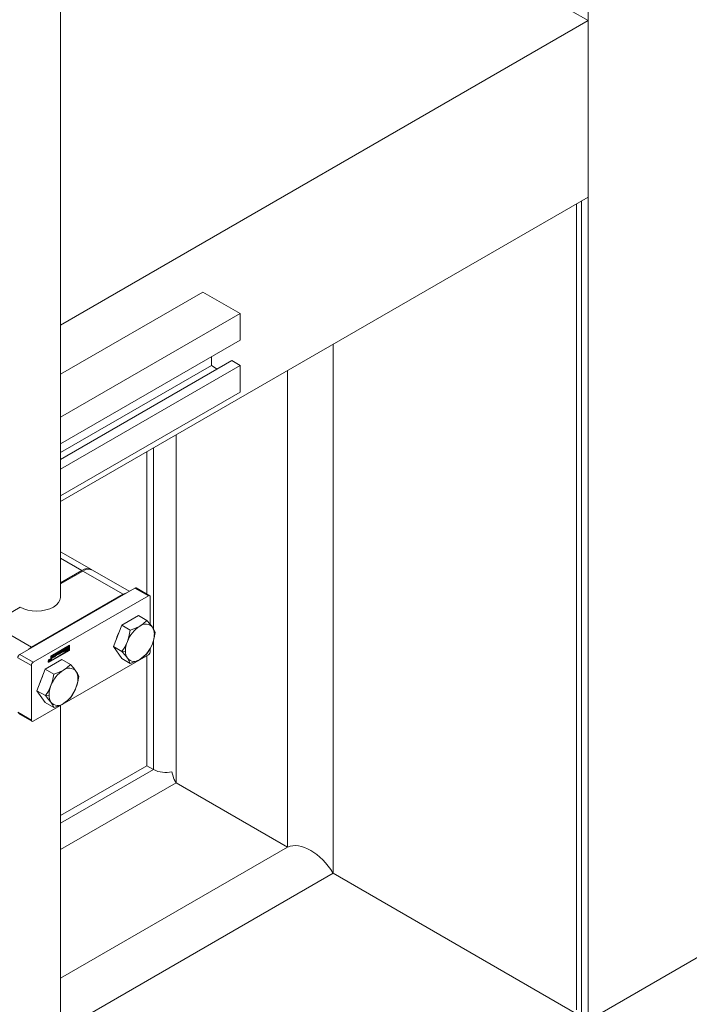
# Model space of a CAD drawing. Header units: millimetres. Extents: x 525 to 29324, y 175 to 20618.
# Tile 519 of 588: x 26038 to 26317, y 13502 to 13912. Entities that reach past the tile are written whole.
import ezdxf

# ---------------------------------------------------------------- set-up
doc = ezdxf.new("R2010")
doc.units = ezdxf.units.MM
doc.linetypes.add('SLD-Continua', pattern=[0])

msp = doc.modelspace()

# ---------------------------------------------------------------- linework, layer by layer
at = {"color": 7, "linetype": 'SLD-Continua', "lineweight": 18, "ltscale": 35}
for p, q in [((26274.8, 13495.56), (26274.8, 14267.29)), ((26274.8, 13495.56), (26274.8, 14267.29)), ((26274.8, 13495.56), (26274.8, 14267.29)), ((26274.8, 13495.56), (26274.8, 14267.29)), ((26274.8, 13495.56), (26274.8, 14267.29)), ((26274.8, 13495.56), (26274.8, 14267.29)), ((26274.8, 13495.56), (26274.8, 14267.29)), ((26274.8, 13495.56), (26274.8, 14267.29)), ((26054.99, 13671.87), (26054.99, 14181.4)), ((26054.99, 13368.7), (27410.26, 14150.89)), ((26054.99, 13368.7), (27410.26, 14150.89)), ((26054.99, 13368.7), (27410.26, 14150.89)), ((26054.99, 13368.7), (27410.26, 14150.89)), ((26054.99, 13368.7), (27410.26, 14150.89)), ((26054.99, 13368.7), (27410.26, 14150.89)), ((26054.99, 13368.7), (27410.26, 14150.89)), ((26054.99, 13368.7), (27410.26, 14150.89)), ((26274.8, 13912.05), (26267.44, 13916.29)), ((26274.8, 13912.05), (26267.44, 13916.29)), ((26274.8, 13912.05), (26267.44, 13916.29)), ((26274.8, 13912.05), (26267.44, 13916.29)), ((26274.8, 13912.05), (26267.44, 13916.29)), ((26274.8, 13912.05), (26267.44, 13916.29)), ((26274.8, 13912.05), (26267.44, 13916.29)), ((26274.8, 13912.05), (26267.44, 13916.29)), ((26274.8, 13912.05), (26054.99, 13785.19)), ((26274.8, 13912.05), (26054.99, 13785.19)), ((26274.8, 13912.05), (26054.99, 13785.19)), ((26274.8, 13912.05), (26054.99, 13785.19)), ((26274.8, 13912.05), (26054.99, 13785.19)), ((26274.8, 13912.05), (26054.99, 13785.19)), ((26274.8, 13912.05), (26054.99, 13785.19)), ((26274.8, 13912.05), (26054.99, 13785.19)), ((26274.8, 13838.55), (26274.8, 13912.05)), ((26274.8, 13838.55), (26274.8, 13912.05)), ((26274.8, 13838.55), (26274.8, 13912.05)), ((26274.8, 13838.55), (26274.8, 13912.05)), ((26274.8, 13838.55), (26274.8, 13912.05)), ((26274.8, 13838.55), (26274.8, 13912.05)), ((26274.8, 13838.55), (26274.8, 13912.05)), ((26274.8, 13838.55), (26274.8, 13912.05)), ((26274.8, 13838.55), (26054.99, 13711.69)), ((26274.8, 13838.55), (26054.99, 13711.69)), ((26274.8, 13838.55), (26054.99, 13711.69)), ((26274.8, 13838.55), (26054.99, 13711.69)), ((26274.8, 13838.55), (26054.99, 13711.69)), ((26274.8, 13838.55), (26054.99, 13711.69)), ((26274.8, 13838.55), (26054.99, 13711.69)), ((26274.8, 13838.55), (26054.99, 13711.69)), ((26269.96, 13835.76), (26269.96, 13500.03)), ((26269.96, 13835.76), (26269.96, 13500.03)), ((26269.96, 13835.76), (26269.96, 13500.03)), ((26269.96, 13835.76), (26269.96, 13500.03)), ((26269.96, 13835.76), (26269.96, 13500.03)), ((26269.96, 13835.76), (26269.96, 13500.03)), ((26269.96, 13835.76), (26269.96, 13500.03)), ((26269.96, 13835.76), (26269.96, 13500.03)), ((26272.01, 13497.17), (26272.01, 13836.95)), ((26272.01, 13497.17), (26272.01, 13836.95)), ((26272.01, 13497.17), (26272.01, 13836.95)), ((26272.01, 13497.17), (26272.01, 13836.95)), ((26272.01, 13497.17), (26272.01, 13836.95)), ((26272.01, 13497.17), (26272.01, 13836.95)), ((26272.01, 13497.17), (26272.01, 13836.95)), ((26272.01, 13497.17), (26272.01, 13836.95)), ((26114.28, 13798.99), (26054.99, 13764.77)), ((26114.28, 13798.99), (26129.84, 13790.02)), ((26129.84, 13790.02), (26054.99, 13746.82)), ((26129.84, 13778.99), (26129.84, 13790.02)), ((26129.84, 13778.99), (26054.99, 13735.79)), ((26168.54, 13556.86), (26168.54, 13777.22)), ((26168.54, 13556.86), (26168.54, 13777.22)), ((26168.54, 13556.86), (26168.54, 13777.22)), ((26168.54, 13556.86), (26168.54, 13777.22)), ((26168.54, 13556.86), (26168.54, 13777.22)), ((26168.54, 13556.86), (26168.54, 13777.22)), ((26168.54, 13556.86), (26168.54, 13777.22)), ((26168.54, 13556.86), (26168.54, 13777.22)), ((26126.3, 13770.42), (26054.99, 13729.26)), ((26117.82, 13772.05), (26117.82, 13768.37)), ((26126.3, 13770.42), (26129.84, 13768.37)), ((26117.82, 13768.37), (26054.99, 13732.11)), ((26129.84, 13768.37), (26054.99, 13725.17)), ((26117.82, 13768.37), (26120.29, 13766.94)), ((26129.84, 13757.35), (26129.84, 13768.37)), ((26149.56, 13567.81), (26149.56, 13766.27)), ((26149.56, 13567.81), (26149.56, 13766.27)), ((26149.56, 13567.81), (26149.56, 13766.27)), ((26149.56, 13567.81), (26149.56, 13766.27)), ((26149.56, 13567.81), (26149.56, 13766.27)), ((26149.56, 13567.81), (26149.56, 13766.27)), ((26149.56, 13567.81), (26149.56, 13766.27)), ((26149.56, 13567.81), (26149.56, 13766.27)), ((26129.84, 13757.35), (26054.99, 13714.15)), ((26103.22, 13594.58), (26103.22, 13739.53)), ((26103.22, 13594.58), (26103.22, 13739.53)), ((26103.22, 13594.58), (26103.22, 13739.53)), ((26103.22, 13594.58), (26103.22, 13739.53)), ((26103.22, 13594.58), (26103.22, 13739.53)), ((26103.22, 13594.58), (26103.22, 13739.53)), ((26103.22, 13594.58), (26103.22, 13739.53)), ((26103.22, 13594.58), (26103.22, 13739.53)), ((26090.95, 13673.18), (26090.95, 13732.45)), ((26090.95, 13673.18), (26090.95, 13732.45)), ((26090.95, 13673.18), (26090.95, 13732.45)), ((26090.95, 13673.18), (26090.95, 13732.45)), ((26090.95, 13673.18), (26090.95, 13732.45)), ((26090.95, 13673.18), (26090.95, 13732.45)), ((26090.95, 13673.18), (26090.95, 13732.45)), ((26090.95, 13673.18), (26090.95, 13732.45)), ((26093.73, 13658.65), (26093.73, 13734.05)), ((26093.73, 13658.65), (26093.73, 13734.05)), ((26093.73, 13658.65), (26093.73, 13734.05)), ((26093.73, 13658.65), (26093.73, 13734.05)), ((26093.73, 13658.65), (26093.73, 13734.05)), ((26093.73, 13658.65), (26093.73, 13734.05)), ((26093.73, 13658.65), (26093.73, 13734.05)), ((26093.73, 13658.65), (26093.73, 13734.05)), ((26067.87, 13683.4), (26054.99, 13690.84)), ((26054.99, 13688.13), (26063.87, 13683.01)), ((26054.99, 13677.88), (26063.87, 13683.01)), ((26083.57, 13674.34), (26068.29, 13683.16)), ((26064.29, 13682.76), (26054.99, 13677.39)), ((26081.05, 13673.09), (26064.29, 13682.76)), ((26085.93, 13675.7), (26037.99, 13648.03)), ((26091.58, 13672.44), (26085.93, 13675.7)), ((26092.13, 13672.49), (26086.48, 13675.76)), ((26081.05, 13673.09), (26042.87, 13651.05)), ((26091.58, 13672.44), (26043.64, 13644.77)), ((26092.36, 13671.99), (26092.36, 13660.56)), ((26038.13, 13667.67), (26026.11, 13660.73)), ((26087.42, 13664.24), (26080.48, 13660.23)), ((26087.42, 13664.24), (26090.98, 13662.18)), ((26042.87, 13651.05), (26026.11, 13660.73)), ((26080.48, 13660.23), (26077.01, 13651.29)), ((26080.48, 13660.23), (26084.04, 13658.17)), ((26094.45, 13657.24), (26094.06, 13656.39)), ((26051, 13647.38), (26058.77, 13651.87)), ((26056.66, 13650.61), (26051.03, 13647.36)), ((26056.8, 13650.53), (26051.17, 13647.28)), ((26056.32, 13650.11), (26055.94, 13649.89)), ((26056.05, 13650.01), (26056.49, 13650.26)), ((26056.32, 13650.11), (26056.46, 13650.02)), ((26056.35, 13650.12), (26056.49, 13650.04)), ((26056.38, 13650.12), (26056.52, 13650.04)), ((26056.53, 13650.04), (26056.39, 13650.12)), ((26056.58, 13650.2), (26056.41, 13650.1)), ((26056.72, 13650.12), (26056.54, 13650.01)), ((26056.58, 13650.21), (26056.72, 13650.13)), ((26056.58, 13650.2), (26056.72, 13650.12)), ((26056.8, 13650.53), (26056.66, 13650.61)), ((26056.8, 13648.79), (26056.8, 13650.53)), ((26058.46, 13651.65), (26056.83, 13650.71)), ((26056.83, 13650.71), (26056.83, 13649.94)), ((26056.83, 13650.71), (26056.97, 13650.63)), ((26058.6, 13651.57), (26056.97, 13650.63)), ((26056.97, 13650.63), (26056.97, 13649.86)), ((26056.97, 13649.86), (26057.5, 13650.16)), ((26057.15, 13650.53), (26058.6, 13651.36)), ((26057.15, 13650.16), (26057.15, 13650.53)), ((26057.25, 13650.38), (26057.15, 13650.33)), ((26057.39, 13650.3), (26057.15, 13650.16)), ((26057.25, 13650.38), (26057.39, 13650.3)), ((26057.92, 13650.62), (26057.93, 13650.58)), ((26058.46, 13650.68), (26057.93, 13650.37)), ((26057.93, 13650.58), (26058.07, 13650.49)), ((26057.93, 13650.37), (26058.07, 13650.29)), ((26058.12, 13650.81), (26057.98, 13650.89)), ((26058.46, 13651.08), (26058.06, 13650.85)), ((26058.07, 13650.49), (26058.6, 13650.8)), ((26058.6, 13650.6), (26058.07, 13650.29)), ((26058.6, 13651), (26058.18, 13650.76)), ((26058.18, 13650.15), (26058.42, 13650.29)), ((26058.28, 13650.21), (26058.28, 13650.01)), ((26058.42, 13650.29), (26058.42, 13649.93)), ((26058.46, 13651.65), (26058.6, 13651.57)), ((26058.46, 13651.08), (26058.6, 13651)), ((26058.46, 13650.68), (26058.6, 13650.6)), ((26058.6, 13651.36), (26058.6, 13651.57)), ((26058.6, 13650.8), (26058.6, 13651)), ((26058.6, 13649.83), (26058.6, 13650.6)), ((26058.63, 13651.79), (26058.63, 13649.81)), ((26058.77, 13651.87), (26058.77, 13649.73)), ((26077.01, 13651.29), (26080.57, 13649.23)), ((26077.01, 13651.29), (26080.48, 13646.35)), ((26092.36, 13650.54), (26092.36, 13649.29)), ((26093.73, 13600.06), (26093.73, 13654.01)), ((26093.73, 13600.06), (26093.73, 13654.01)), ((26093.73, 13600.06), (26093.73, 13654.01)), ((26093.73, 13600.06), (26093.73, 13654.01)), ((26093.73, 13600.06), (26093.73, 13654.01)), ((26093.73, 13600.06), (26093.73, 13654.01)), ((26093.73, 13600.06), (26093.73, 13654.01)), ((26093.73, 13600.06), (26093.73, 13654.01)), ((26042.87, 13643.42), (26037.21, 13646.69)), ((26043.64, 13644.77), (26037.99, 13648.03)), ((26091.58, 13647.94), (26043.64, 13620.27)), ((26051, 13645.4), (26058.63, 13649.81)), ((26058.77, 13649.73), (26051, 13645.24)), ((26051, 13645.24), (26051, 13647.38)), ((26051.03, 13647.36), (26051.03, 13645.62)), ((26051.03, 13647.36), (26051.17, 13647.28)), ((26051.17, 13645.54), (26056.8, 13648.79)), ((26051.17, 13647.28), (26051.17, 13645.54)), ((26051.95, 13646.93), (26051.29, 13646.55)), ((26051.29, 13646.59), (26051.85, 13646.92)), ((26052.09, 13646.85), (26051.29, 13646.39)), ((26051.29, 13646.39), (26051.29, 13646.59)), ((26051.32, 13646.96), (26051.85, 13647.27)), ((26051.71, 13647.15), (26051.32, 13646.92)), ((26051.85, 13647.06), (26051.32, 13646.75)), ((26051.32, 13646.75), (26051.32, 13646.96)), ((26051.71, 13647.15), (26051.85, 13647.06)), ((26051.85, 13647.56), (26052.09, 13647.69)), ((26051.85, 13647.27), (26051.85, 13647.56)), ((26051.85, 13646.92), (26051.85, 13647.06)), ((26051.95, 13647.61), (26051.95, 13646.93)), ((26051.95, 13646.93), (26052.09, 13646.85)), ((26052.09, 13647.69), (26052.09, 13646.85)), ((26052.82, 13647.43), (26052.16, 13647.05)), ((26052.16, 13647.1), (26052.72, 13647.42)), ((26052.96, 13647.35), (26052.16, 13646.89)), ((26052.16, 13646.89), (26052.16, 13647.1)), ((26052.19, 13647.46), (26052.72, 13647.77)), ((26052.58, 13647.65), (26052.19, 13647.42)), ((26052.72, 13647.57), (26052.19, 13647.26)), ((26052.19, 13647.26), (26052.19, 13647.46)), ((26052.58, 13647.65), (26052.72, 13647.57)), ((26052.72, 13648.06), (26052.96, 13648.2)), ((26052.72, 13647.77), (26052.72, 13648.06)), ((26052.72, 13647.42), (26052.72, 13647.57)), ((26052.82, 13648.12), (26052.82, 13647.43)), ((26052.82, 13647.43), (26052.96, 13647.35)), ((26052.96, 13648.2), (26052.96, 13647.35)), ((26053.04, 13647.4), (26053.04, 13648.01)), ((26053.14, 13647.62), (26053.04, 13647.56)), ((26053.28, 13647.54), (26053.04, 13647.4)), ((26053.14, 13648.2), (26053.14, 13647.62)), ((26053.14, 13648.2), (26053.28, 13648.12)), ((26053.14, 13647.62), (26053.28, 13647.54)), ((26053.55, 13648.52), (26053.21, 13648.32)), ((26053.21, 13648.32), (26053.35, 13648.24)), ((26053.27, 13648.4), (26053.77, 13648.69)), ((26053.28, 13648.12), (26053.28, 13647.54)), ((26053.69, 13648.44), (26053.35, 13648.24)), ((26053.55, 13648.52), (26053.69, 13648.44)), ((26053.74, 13648.44), (26053.6, 13648.52)), ((26053.76, 13647.82), (26053.76, 13648.4)), ((26053.86, 13648.04), (26053.76, 13647.98)), ((26054, 13647.95), (26053.76, 13647.82)), ((26053.86, 13648.65), (26053.86, 13648.04)), ((26053.86, 13648.65), (26054, 13648.56)), ((26053.86, 13648.04), (26054, 13647.95)), ((26053.99, 13648.79), (26054.24, 13648.94)), ((26054.38, 13648.17), (26053.99, 13648.79)), ((26054, 13648.56), (26054, 13647.95)), ((26054.19, 13648.91), (26054.31, 13648.84)), ((26054.24, 13648.94), (26054.31, 13648.84)), ((26054.57, 13648.96), (26054.25, 13648.78)), ((26054.25, 13648.78), (26054.41, 13648.54)), ((26054.25, 13648.78), (26054.39, 13648.7)), ((26054.58, 13648.45), (26054.3, 13648.29)), ((26054.31, 13648.84), (26054.79, 13649.11)), ((26054.72, 13648.37), (26054.38, 13648.17)), ((26054.71, 13648.88), (26054.39, 13648.7)), ((26054.39, 13648.7), (26054.55, 13648.46)), ((26054.41, 13648.54), (26054.55, 13648.46)), ((26054.55, 13648.46), (26054.71, 13648.88)), ((26054.57, 13648.96), (26054.71, 13648.88)), ((26054.9, 13649.32), (26054.58, 13648.45)), ((26054.58, 13648.45), (26054.72, 13648.37)), ((26055.11, 13649.44), (26054.72, 13648.37)), ((26054.79, 13649.11), (26054.86, 13649.29)), ((26054.86, 13649.29), (26055.11, 13649.44)), ((26055.63, 13649.06), (26054.89, 13648.63)), ((26055.77, 13648.98), (26054.89, 13648.46)), ((26054.89, 13648.67), (26055.21, 13648.86)), ((26054.89, 13648.46), (26054.89, 13648.67)), ((26055.21, 13649.5), (26055.45, 13649.63)), ((26055.21, 13648.86), (26055.21, 13649.5)), ((26055.31, 13649.55), (26055.31, 13649.08)), ((26055.31, 13649.08), (26055.45, 13649)), ((26055.45, 13649.63), (26055.45, 13649)), ((26055.45, 13649), (26055.77, 13649.18)), ((26055.63, 13649.1), (26055.63, 13649.06)), ((26055.63, 13649.06), (26055.77, 13648.98)), ((26055.77, 13649.18), (26055.77, 13648.98)), ((26055.82, 13649.28), (26056.01, 13649.39)), ((26056, 13649.71), (26055.86, 13649.79)), ((26055.87, 13649.81), (26056.01, 13649.73)), ((26055.87, 13649.77), (26056.01, 13649.69)), ((26055.9, 13649.85), (26056.04, 13649.77)), ((26056.32, 13649.78), (26055.91, 13649.56)), ((26055.91, 13649.56), (26056.05, 13649.48)), ((26056.35, 13649.47), (26055.91, 13649.22)), ((26055.91, 13649.22), (26056.05, 13649.14)), ((26055.94, 13649.89), (26056.08, 13649.81)), ((26055.99, 13649.38), (26056.02, 13649.37)), ((26055.99, 13649.38), (26056.01, 13649.37)), ((26056.46, 13649.7), (26056.05, 13649.48)), ((26056.49, 13649.39), (26056.05, 13649.14)), ((26056.46, 13650.02), (26056.08, 13649.81)), ((26056.08, 13649.69), (26056.49, 13649.92)), ((26056.09, 13649.38), (26056.46, 13649.6)), ((26056.32, 13649.78), (26056.46, 13649.7)), ((26056.34, 13649.79), (26056.48, 13649.71)), ((26056.35, 13649.47), (26056.49, 13649.39)), ((26056.37, 13649.8), (26056.51, 13649.72)), ((26056.53, 13649.71), (26056.39, 13649.8)), ((26056.54, 13650.01), (26056.54, 13650.02)), ((26056.58, 13649.87), (26056.72, 13649.79)), ((26057.36, 13650.04), (26056.83, 13649.74)), ((26056.83, 13649.94), (26056.97, 13649.86)), ((26056.83, 13649.74), (26056.83, 13649.54)), ((26056.83, 13649.74), (26056.97, 13649.66)), ((26057.59, 13649.61), (26056.83, 13649.17)), ((26056.83, 13649.54), (26056.97, 13649.45)), ((26056.83, 13649.17), (26056.83, 13648.97)), ((26056.83, 13649.17), (26056.97, 13649.09)), ((26056.83, 13648.97), (26056.97, 13648.89)), ((26057.5, 13649.96), (26056.97, 13649.66)), ((26058.42, 13649.93), (26056.97, 13649.09)), ((26056.97, 13648.89), (26058.6, 13649.83)), ((26056.97, 13649.45), (26057.39, 13649.69)), ((26056.97, 13649.66), (26056.97, 13649.45)), ((26056.97, 13649.09), (26056.97, 13648.89)), ((26057.36, 13650.04), (26057.5, 13649.96)), ((26057.37, 13649.69), (26057.45, 13649.64)), ((26058.28, 13650.01), (26057.98, 13649.83)), ((26058.28, 13650.01), (26058.42, 13649.93)), ((26058.63, 13649.81), (26058.77, 13649.73)), ((26080.48, 13646.35), (26084.04, 13644.29)), ((26082.04, 13649.46), (26080.57, 13649.23)), ((26090.95, 13601.67), (26090.95, 13647.57)), ((26090.95, 13601.67), (26090.95, 13647.57)), ((26090.95, 13601.67), (26090.95, 13647.57)), ((26090.95, 13601.67), (26090.95, 13647.57)), ((26090.95, 13601.67), (26090.95, 13647.57)), ((26090.95, 13601.67), (26090.95, 13647.57)), ((26090.95, 13601.67), (26090.95, 13647.57)), ((26090.95, 13601.67), (26090.95, 13647.57)), ((26042.87, 13643.42), (26042.87, 13620.72)), ((26055.6, 13645.87), (26048.66, 13641.87)), ((26049.85, 13645.15), (26049.92, 13645.08)), ((26049.86, 13645.29), (26049.95, 13645.23)), ((26049.92, 13645.08), (26050.06, 13645)), ((26050.12, 13645.63), (26050.23, 13645.69)), ((26050.24, 13645.47), (26050.12, 13645.63)), ((26050.13, 13645.3), (26050.24, 13645.24)), ((26050.13, 13645.18), (26050.23, 13645.12)), ((26050.14, 13645.33), (26050.22, 13645.29)), ((26050.14, 13645.31), (26050.23, 13645.26)), ((26050.15, 13645.34), (26050.22, 13645.3)), ((26050.21, 13645.26), (26050.16, 13645.23)), ((26050.16, 13645.23), (26050.3, 13645.14)), ((26050.17, 13645.66), (26050.22, 13645.58)), ((26050.2, 13645.54), (26050.19, 13645.53)), ((26050.19, 13645.41), (26050.25, 13645.38)), ((26050.22, 13645.55), (26050.2, 13645.54)), ((26050.2, 13645.54), (26050.34, 13645.46)), ((26050.22, 13645.58), (26050.37, 13645.5)), ((26050.22, 13645.55), (26050.37, 13645.47)), ((26050.23, 13645.69), (26050.37, 13645.5)), ((26050.3, 13645.24), (26050.32, 13645.25)), ((26050.47, 13645.24), (26050.3, 13645.14)), ((26050.32, 13645.52), (26050.32, 13645.49)), ((26050.32, 13645.25), (26050.33, 13645.26)), ((26050.43, 13645.96), (26050.33, 13645.99)), ((26050.33, 13645.26), (26050.37, 13645.28)), ((26050.37, 13645.47), (26050.34, 13645.46)), ((26050.37, 13645.77), (26050.47, 13645.83)), ((26050.37, 13645.5), (26050.37, 13645.77)), ((26050.37, 13645.28), (26050.37, 13645.47)), ((26050.37, 13645.3), (26050.47, 13645.24)), ((26050.57, 13645.88), (26050.43, 13645.96)), ((26050.47, 13645.83), (26050.47, 13645.24)), ((26050.65, 13645.78), (26050.78, 13645.71)), ((26051.17, 13645.54), (26051.03, 13645.62)), ((26055.6, 13645.87), (26059.16, 13643.81)), ((26048.66, 13641.87), (26045.19, 13632.92)), ((26048.66, 13641.87), (26052.22, 13639.81)), ((26062.63, 13638.88), (26062.24, 13638.03)), ((26045.19, 13632.92), (26048.75, 13630.87)), ((26045.19, 13632.92), (26048.66, 13627.98)), ((26050.22, 13631.09), (26048.75, 13630.87)), ((26048.66, 13627.98), (26052.22, 13625.93)), ((26054.99, 12446.91), (26054.99, 13626.82)), ((26042.87, 13620.72), (26037.21, 13623.98)), ((26037.44, 13623.48), (26043.09, 13620.22)), ((26054.99, 13580.91), (26090.95, 13601.67)), ((26054.99, 13580.91), (26090.95, 13601.67)), ((26054.99, 13580.91), (26090.95, 13601.67)), ((26054.99, 13580.91), (26090.95, 13601.67)), ((26054.99, 13580.91), (26090.95, 13601.67)), ((26054.99, 13580.91), (26090.95, 13601.67)), ((26054.99, 13580.91), (26090.95, 13601.67)), ((26054.99, 13580.91), (26090.95, 13601.67)), ((26090.95, 13601.67), (26093.73, 13600.06)), ((26090.95, 13601.67), (26093.73, 13600.06)), ((26090.95, 13601.67), (26093.73, 13600.06)), ((26090.95, 13601.67), (26093.73, 13600.06)), ((26090.95, 13601.67), (26093.73, 13600.06)), ((26090.95, 13601.67), (26093.73, 13600.06)), ((26090.95, 13601.67), (26093.73, 13600.06)), ((26090.95, 13601.67), (26093.73, 13600.06)), ((26054.99, 13577.7), (26093.73, 13600.06)), ((26054.99, 13577.7), (26093.73, 13600.06)), ((26054.99, 13577.7), (26093.73, 13600.06)), ((26054.99, 13577.7), (26093.73, 13600.06)), ((26054.99, 13577.7), (26093.73, 13600.06)), ((26054.99, 13577.7), (26093.73, 13600.06)), ((26054.99, 13577.7), (26093.73, 13600.06)), ((26054.99, 13577.7), (26093.73, 13600.06)), ((26054.99, 13566.74), (26103.22, 13594.58)), ((26054.99, 13566.74), (26103.22, 13594.58)), ((26054.99, 13566.74), (26103.22, 13594.58)), ((26054.99, 13566.74), (26103.22, 13594.58)), ((26054.99, 13566.74), (26103.22, 13594.58)), ((26054.99, 13566.74), (26103.22, 13594.58)), ((26054.99, 13566.74), (26103.22, 13594.58)), ((26054.99, 13566.74), (26103.22, 13594.58)), ((26103.22, 13594.58), (26149.56, 13567.81)), ((26103.22, 13594.58), (26149.56, 13567.81)), ((26103.22, 13594.58), (26149.56, 13567.81)), ((26103.22, 13594.58), (26149.56, 13567.81)), ((26103.22, 13594.58), (26149.56, 13567.81)), ((26103.22, 13594.58), (26149.56, 13567.81)), ((26103.22, 13594.58), (26149.56, 13567.81)), ((26103.22, 13594.58), (26149.56, 13567.81)), ((26054.99, 13513.23), (26149.56, 13567.81)), ((26054.99, 13513.23), (26149.56, 13567.81)), ((26054.99, 13513.23), (26149.56, 13567.81)), ((26054.99, 13513.23), (26149.56, 13567.81)), ((26054.99, 13513.23), (26149.56, 13567.81)), ((26054.99, 13513.23), (26149.56, 13567.81)), ((26054.99, 13513.23), (26149.56, 13567.81)), ((26054.99, 13513.23), (26149.56, 13567.81)), ((26054.99, 13491.32), (26168.54, 13556.86)), ((26054.99, 13491.32), (26168.54, 13556.86)), ((26054.99, 13491.32), (26168.54, 13556.86)), ((26054.99, 13491.32), (26168.54, 13556.86)), ((26054.99, 13491.32), (26168.54, 13556.86)), ((26054.99, 13491.32), (26168.54, 13556.86)), ((26054.99, 13491.32), (26168.54, 13556.86)), ((26054.99, 13491.32), (26168.54, 13556.86)), ((26168.54, 13556.86), (26269.93, 13498.33)), ((26168.54, 13556.86), (26269.93, 13498.33)), ((26168.54, 13556.86), (26269.93, 13498.33)), ((26168.54, 13556.86), (26269.93, 13498.33)), ((26168.54, 13556.86), (26269.93, 13498.33)), ((26168.54, 13556.86), (26269.93, 13498.33)), ((26168.54, 13556.86), (26269.93, 13498.33)), ((26168.54, 13556.86), (26269.93, 13498.33)), ((26274.8, 13495.56), (26338.44, 13532.29)), ((26274.8, 13495.56), (26338.44, 13532.29)), ((26274.8, 13495.56), (26338.44, 13532.29)), ((26274.8, 13495.56), (26338.44, 13532.29)), ((26274.8, 13495.56), (26338.44, 13532.29)), ((26274.8, 13495.56), (26338.44, 13532.29)), ((26274.8, 13495.56), (26338.44, 13532.29)), ((26274.8, 13495.56), (26338.44, 13532.29))]:
    msp.add_line(p, q, dxfattribs=at)
at = {"color": 7, "linetype": 'SLD-Continua', "lineweight": 18, "ltscale": 35, "flags": 128}
for points in [[(26054.99, 13671.87), (26054.99, 13671.78), (26054.77, 13670.68), (26054.2, 13669.62), (26053.28, 13668.64), (26052.06, 13667.79), (26050.57, 13667.08), (26048.88, 13666.55), (26047.05, 13666.22), (26045.14, 13666.1), (26043.22, 13666.19), (26041.37, 13666.49), (26039.65, 13666.99), (26038.13, 13667.67)], [(26081.05, 13673.09), (26082.15, 13673.6), (26082.45, 13673.7)], [(26088.05, 13659.87), (26086.01, 13658.88), (26084.04, 13658.17)], [(26090.98, 13662.18), (26089.42, 13660.77), (26088.05, 13659.87)], [(26093.25, 13659.4), (26092.15, 13660.83), (26090.98, 13662.18)], [(26094.45, 13657.24), (26093.89, 13658.41), (26093.25, 13659.4)], [(26084.04, 13658.17), (26083.48, 13655.34), (26082.84, 13653.39)], [(26093.25, 13652.46), (26094.03, 13654.97), (26094.45, 13657.24)], [(26041.46, 13650.04), (26041.76, 13650.29), (26042.87, 13651.05)], [(26056.58, 13650.21), (26056.57, 13650.26), (26056.56, 13650.29)], [(26058.18, 13650.76), (26058.11, 13650.82), (26058.01, 13650.84), (26057.9, 13650.83), (26057.79, 13650.78), (26057.67, 13650.69), (26057.56, 13650.58), (26057.46, 13650.45), (26057.39, 13650.3)], [(26057.39, 13649.69), (26057.46, 13649.63), (26057.56, 13649.61), (26057.67, 13649.63), (26057.79, 13649.68), (26057.9, 13649.76), (26058.01, 13649.87), (26058.11, 13650.01), (26058.18, 13650.15)], [(26057.5, 13650.16), (26057.54, 13650.29), (26057.61, 13650.4), (26057.69, 13650.5), (26057.79, 13650.57), (26057.88, 13650.61), (26057.97, 13650.61), (26058.03, 13650.57), (26058.07, 13650.49)], [(26058.07, 13650.29), (26058.03, 13650.17), (26057.97, 13650.05), (26057.88, 13649.95), (26057.79, 13649.88), (26057.69, 13649.84), (26057.61, 13649.85), (26057.54, 13649.89), (26057.5, 13649.96)], [(26082.84, 13653.39), (26081.74, 13651.07), (26080.57, 13649.23)], [(26090.98, 13648.3), (26092.42, 13650.63), (26093.25, 13652.46)], [(26049.85, 13645.17), (26049.88, 13645.4), (26049.98, 13645.63), (26050.14, 13645.84), (26050.31, 13645.98), (26050.49, 13646.04), (26050.65, 13646.01), (26050.75, 13645.9), (26050.78, 13645.71)], [(26050.57, 13646.04), (26050.61, 13645.98), (26050.64, 13645.81)], [(26053.86, 13648.65), (26053.86, 13648.69), (26053.85, 13648.72)], [(26055.83, 13649.53), (26055.86, 13649.54), (26055.91, 13649.56)], [(26055.84, 13649.19), (26055.87, 13649.2), (26055.91, 13649.22)], [(26056.58, 13649.87), (26056.58, 13649.92), (26056.57, 13649.95)], [(26080.57, 13649.23), (26082.01, 13647.55), (26082.84, 13646.45)], [(26082.84, 13646.45), (26083.62, 13645.21), (26084.04, 13644.29)], [(26088.05, 13645.98), (26089.76, 13647.16), (26090.98, 13648.3)], [(26050.78, 13645.71), (26050.75, 13645.48), (26050.65, 13645.25), (26050.49, 13645.04), (26050.31, 13644.9), (26050.14, 13644.84), (26049.98, 13644.87), (26049.88, 13644.98), (26049.85, 13645.17)], [(26050.16, 13644.97), (26049.99, 13644.92), (26049.92, 13644.92)], [(26050.68, 13645.65), (26050.65, 13645.79), (26050.57, 13645.88), (26050.45, 13645.91), (26050.31, 13645.86), (26050.18, 13645.75), (26050.06, 13645.59), (26049.98, 13645.41), (26049.95, 13645.23)], [(26049.95, 13645.23), (26049.98, 13645.09), (26050.06, 13645), (26050.18, 13644.97), (26050.31, 13645.02), (26050.45, 13645.13), (26050.57, 13645.29), (26050.65, 13645.47), (26050.68, 13645.65)], [(26059.16, 13643.81), (26057.6, 13642.41), (26056.23, 13641.5)], [(26061.43, 13641.04), (26060.33, 13642.47), (26059.16, 13643.81)], [(26084.04, 13644.29), (26086.48, 13645.2), (26088.05, 13645.98)], [(26052.22, 13639.81), (26051.66, 13636.98), (26051.02, 13635.03)], [(26056.23, 13641.5), (26054.19, 13640.51), (26052.22, 13639.81)], [(26062.63, 13638.88), (26062.07, 13640.05), (26061.43, 13641.04)], [(26061.43, 13634.09), (26062.21, 13636.61), (26062.63, 13638.88)], [(26051.02, 13635.03), (26049.92, 13632.7), (26048.75, 13630.87)], [(26059.16, 13629.93), (26060.6, 13632.26), (26061.43, 13634.09)], [(26048.75, 13630.87), (26050.19, 13629.19), (26051.02, 13628.09)], [(26056.23, 13627.62), (26057.94, 13628.8), (26059.16, 13629.93)], [(26051.02, 13628.09), (26051.8, 13626.85), (26052.22, 13625.93)], [(26052.22, 13625.93), (26054.66, 13626.83), (26056.23, 13627.62)]]:
    msp.add_lwpolyline(points, dxfattribs=at)
at = {"color": 7, "linetype": 'SLD-Continua', "lineweight": 18, "ltscale": 1225}
for centre, radius, start, end in [((26066.16, 13680.03), 3.76, 59.4884, 127.6824), ((26066.63, 13679.49), 4.02, 65.6927, 125.6091), ((26086.25, 13675.25), 0.553, 65.6927, 125.6091), ((26091.89, 13672.07), 0.48, 350.7797, 129.185), ((26095.08, 13648.88), 13.04, 122.6333, 159.7749), ((26090.41, 13656.97), 3.74, 40.5175, 129.2379), ((26088.85, 13656.61), 5.22, 357.6496, 32.343), ((26090.47, 13651.44), 12.56, 152.7328, 165.4778), ((26082.99, 13656.61), 11.07, 337.9801, 358.8924), ((26056.39, 13649.98), 0.149, 106.7572, 120.4223), ((26056.37, 13650.06), 0.0626, 80.0529, 107.5102), ((26056.37, 13650.1), 0.0235, 60.113, 78.5808), ((26056.58, 13650.15), 0.142, 350.7797, 129.185), ((26056.26, 13650.21), 0.317, 357.8217, 359.9881), ((26056.4, 13650.13), 0.317, 357.8217, 359.9881), ((26058.29, 13649.94), 1.14, 137.6199, 156.8609), ((26057.4, 13650.45), 0.538, 282.4797, 352.2058), ((26057.86, 13650.67), 0.252, 60.8471, 94.9609), ((26093.1, 13649.24), 11.07, 157.9801, 178.8924), ((26081.02, 13656.97), 13.04, 302.6333, 339.7749), ((26038.9, 13646.61), 1.69, 122.6023, 177.3977), ((26053.53, 13647.99), 0.492, 122.6023, 177.3977), ((26053.3, 13648.19), 0.158, 122.6023, 177.3977), ((26053.44, 13648.11), 0.158, 122.6023, 177.3977), ((26053.58, 13648.48), 0.0516, 65.6927, 125.6091), ((26053.72, 13648.4), 0.0448, 350.7797, 129.185), ((26053.86, 13648.59), 0.14, 350.7797, 129.185), ((26056.32, 13649.59), 0.5, 122.6023, 177.3977), ((26055.96, 13649.59), 0.141, 170.4626, 307.1145), ((26056.14, 13649.27), 0.318, 177.5319, 179.9847), ((26055.96, 13649.25), 0.142, 170.7797, 309.185), ((26055.88, 13649.79), 0.021, 181.4645, 235.4259), ((26056.05, 13649.71), 0.21, 120.538, 134.1556), ((26056.07, 13649.71), 0.0616, 153.0742, 178.4386), ((26056.03, 13649.7), 0.0218, 173.6848, 238.728), ((26056.15, 13649.67), 0.153, 135.0322, 153.4917), ((26056.03, 13649.73), 0.0436, 243.472, 276.9655), ((26056.03, 13649.39), 0.0258, 176.8487, 218.1695), ((26056.03, 13649.39), 0.026, 221.1421, 273.5821), ((26056.03, 13649.43), 0.0708, 268.6862, 290.4346), ((26056.19, 13649.63), 0.213, 120.5938, 135.8204), ((26056.02, 13649.81), 0.124, 277.0413, 297.0847), ((26056.01, 13649.51), 0.154, 288.7125, 300.3062), ((26056.4, 13649.63), 0.178, 110.9001, 118.9361), ((26056.37, 13649.71), 0.093, 93.2075, 110.3588), ((26056.1, 13649.86), 0.464, 301.8722, 329.1201), ((26056.37, 13649.77), 0.0345, 60.8966, 93.4973), ((26056.53, 13649.9), 0.149, 106.7572, 120.4223), ((26056.55, 13649.55), 0.178, 110.9001, 118.9361), ((26056.36, 13649.77), 0.202, 300.3588, 312.2329), ((26056.51, 13649.63), 0.093, 93.2075, 110.3588), ((26056.51, 13649.98), 0.0626, 80.0529, 107.5102), ((26056.58, 13649.81), 0.142, 350.838, 129.543), ((26056.22, 13649.81), 0.5, 302.6023, 357.3977), ((26056.38, 13649.75), 0.176, 311.4279, 326.7325), ((26056.51, 13649.69), 0.0335, 54.545, 93.8861), ((26056.52, 13650.02), 0.0236, 34.9764, 78.4891), ((26056.51, 13650.02), 0.0274, 0.0853, 29.7061), ((26056.52, 13649.69), 0.0231, 354.9502, 50.6797), ((26056.47, 13649.69), 0.067, 324.2447, 357.3807), ((26056.13, 13649.88), 0.451, 335.3582, 358.3187), ((26056.5, 13649.69), 0.0431, 358.376, 359.9934), ((26087.25, 13649.24), 5.22, 177.6496, 212.343), ((26085.69, 13648.88), 3.74, 220.5175, 309.2379), ((26090.67, 13649.36), 1.69, 302.6023, 357.3977), ((26044.55, 13643.35), 1.69, 122.6023, 177.3977), ((26050.4, 13645.23), 0.28, 158.3108, 178.9218), ((26050.33, 13645.23), 0.202, 179.9989, 180.6574), ((26050.33, 13645.22), 0.204, 176.3459, 179.9664), ((26050.01, 13645.48), 0.295, 292.3957, 299.57), ((26050.23, 13645.21), 0.106, 174.9385, 230.754), ((26050.46, 13645.21), 0.337, 129.8402, 159.3606), ((26050.21, 13645.2), 0.0842, 237.0131, 285.5268), ((26050.38, 13645.29), 0.156, 145.2503, 176.1895), ((26050.39, 13645.29), 0.162, 176.4895, 179.969), ((26050.35, 13645.29), 0.128, 179.6221, 192.372), ((26050.26, 13645.26), 0.0312, 186.4818, 269.8676), ((26050.17, 13645.37), 0.262, 283.9484, 300.0253), ((26050.49, 13645.2), 0.3, 119.815, 143.3089), ((26050.25, 13645.36), 0.124, 274.5191, 296.813), ((26058.59, 13638.61), 3.74, 40.5175, 129.2379), ((26058.65, 13633.08), 12.56, 152.7328, 165.4778), ((26063.26, 13630.52), 13.04, 122.6333, 159.7749), ((26057.03, 13638.24), 5.22, 357.6496, 32.343), ((26051.17, 13638.24), 11.07, 337.9801, 358.8924), ((26061.28, 13630.88), 11.07, 157.9801, 178.8924), ((26049.2, 13638.6), 13.04, 302.6333, 339.7749), ((26055.43, 13630.88), 5.22, 177.6496, 212.343), ((26053.87, 13630.51), 3.74, 220.5175, 309.2379), ((26043.34, 13620.64), 0.48, 170.7797, 309.185), ((26098.71, 13609.78), 10.91, 242.8573, 283.9841), ((26098.71, 13609.78), 10.91, 242.8573, 283.9841), ((26098.71, 13609.78), 10.91, 242.8573, 283.9841), ((26098.71, 13609.78), 10.91, 242.8573, 283.9841), ((26098.71, 13609.78), 10.91, 242.8573, 283.9841), ((26098.71, 13609.78), 10.91, 242.8573, 283.9841), ((26098.71, 13609.78), 10.91, 242.8573, 283.9841), ((26098.71, 13609.78), 10.91, 242.8573, 283.9841)]:
    msp.add_arc(centre, radius, start, end, dxfattribs=at)
for centre, major_axis, ratio, start_param, end_param in [((26098.68, 13668.89), (-4.78, 74.37), 0.068784, 2.781109, 3.095765), ((26098.68, 13668.89), (-4.78, 74.37), 0.068784, 2.781109, 3.095765), ((26098.68, 13668.89), (-4.78, 74.37), 0.068784, 2.781109, 3.095765), ((26098.68, 13668.89), (-4.78, 74.37), 0.068784, 2.781109, 3.095765), ((26098.68, 13668.89), (-4.78, 74.37), 0.068784, 2.781109, 3.095765), ((26098.68, 13668.89), (-4.78, 74.37), 0.068784, 2.781109, 3.095765), ((26098.68, 13668.89), (-4.78, 74.37), 0.068784, 2.781109, 3.095765), ((26098.68, 13668.89), (-4.78, 74.37), 0.068784, 2.781109, 3.095765), ((26158.64, 13551.14), (-10.11, 16.14), 0.599856, 4.690628, 6.181593), ((26158.64, 13551.14), (-10.11, 16.14), 0.599856, 4.690628, 6.181593), ((26158.64, 13551.14), (-10.11, 16.14), 0.599856, 4.690628, 6.181593), ((26158.64, 13551.14), (-10.11, 16.14), 0.599856, 4.690628, 6.181593), ((26158.64, 13551.14), (-10.11, 16.14), 0.599856, 4.690628, 6.181593), ((26158.64, 13551.14), (-10.11, 16.14), 0.599856, 4.690628, 6.181593), ((26158.64, 13551.14), (-10.11, 16.14), 0.599856, 4.690628, 6.181593), ((26158.64, 13551.14), (-10.11, 16.14), 0.599856, 4.690628, 6.181593)]:
    msp.add_ellipse(centre, major_axis=major_axis, ratio=ratio, start_param=start_param, end_param=end_param, dxfattribs=at)

doc.saveas('drawing.dxf')
